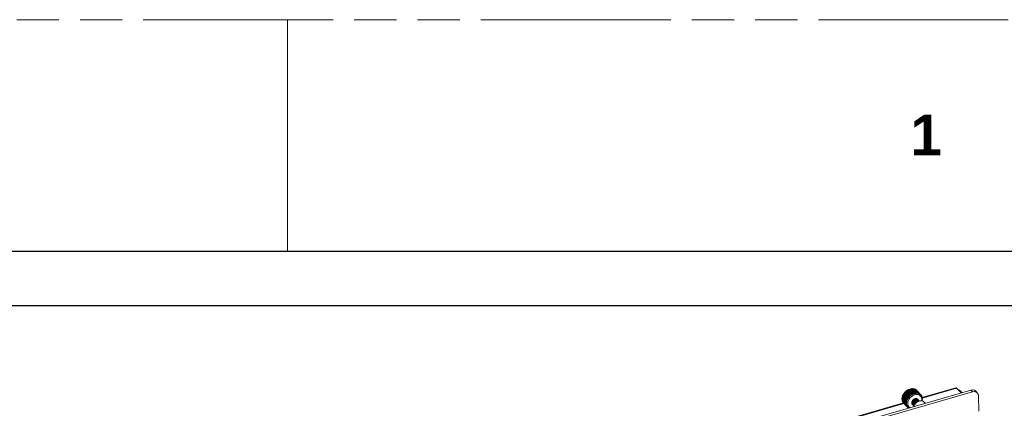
# Model space of a CAD drawing. Header units: millimetres. Extents: x 3925 to 5043, y -86 to 778.
# Tile 438 of 439: x 4873 to 4981, y 735 to 778. Entities that reach past the tile are written whole.
import ezdxf

# ---------------------------------------------------------------- set-up
doc = ezdxf.new("R2010")
doc.units = ezdxf.units.MM
doc.header["$LTSCALE"] = 46.255
doc.linetypes.add('PHANTOM', pattern=[0.8, 0.45, -0.05, 0.1, -0.05, 0.1, -0.05])
doc.layers.get('0').update_dxf_attribs({"linetype": 'CONTINUOUS'})
doc.layers.add('H30K-FOG-FILDXF_CONTINUOUS_LINE', color=7, linetype='CONTINUOUS')
doc.layers.add('SW3DPS-52-39DXF_CONTINUOUS_LINE', color=7, linetype='CONTINUOUS')
doc.styles.add('SLDTEXTSTYLE0', font='arialbd.ttf', dxfattribs={"height": 5.5})

msp = doc.modelspace()

# ---------------------------------------------------------------- linework, layer by layer
at = {"color": 7, "linetype": 'PHANTOM', "lineweight": 0}
msp.add_line((3924.9114, 777.5606), (5042.5114, 777.5606), dxfattribs=at)
at = {"color": 7, "linetype": 'Continuous', "lineweight": 0}
msp.add_line((4902.8114, 777.5606), (4902.8114, 752.1606), dxfattribs=at)
at = {"color": 7, "linetype": 'Continuous', "lineweight": 30}
msp.add_line((3937.6114, 752.1606), (5029.8114, 752.1606), dxfattribs=at)
msp.add_lwpolyline([(4777.2128, 746.2015), (4995.7083, 746.2015), (4995.7083, 660.161), (4777.2128, 660.161)], close=True)
at = {"layer": 'H30K-FOG-FILDXF_CONTINUOUS_LINE', "color": 7, "linetype": 'Continuous', "lineweight": 0}
for p, q in [((4977.7202, 736.9366), (4908.6027, 716.9592)), ((4977.8929, 736.7585), (4908.7755, 716.7811)), ((4976.1698, 737.1287), (4972.3974, 736.0383)), ((4976.0696, 737.1732), (4972.4005, 736.1127)), ((4976.6548, 736.6286), (4976.1698, 737.1287)), ((4976.5069, 736.8881), (4976.4258, 736.8647)), ((4976.5069, 736.8881), (4976.7358, 736.6521)), ((4977.7202, 736.9366), (4977.8929, 736.7585)), ((4978.099, 736.7871), (4977.8929, 736.7585)), ((4978.2665, 736.8274), (4978.4393, 736.6493)), ((4978.5879, 734.6358), (4978.5666, 736.3195)), ((4970.3469, 735.5191), (4943.9995, 727.9038)), ((4970.4, 735.461), (4944.0125, 727.8341))]:
    msp.add_line(p, q, dxfattribs=at)
for points in [[(4976.1698, 737.1287), (4976.104, 737.1728), (4976.0697, 737.173)], [(4976.5069, 736.8881), (4976.4154, 736.9489), (4976.3165, 736.9774)], [(4977.7202, 736.9366), (4977.9263, 736.9651), (4978.113, 736.9291), (4978.2665, 736.8274)], [(4978.4393, 736.6493), (4978.2857, 736.751), (4978.099, 736.7871)], [(4978.5666, 736.3195), (4978.5315, 736.5052), (4978.4393, 736.6493)]]:
    msp.add_lwpolyline(points, dxfattribs=at)
at = {"layer": 'SW3DPS-52-39DXF_CONTINUOUS_LINE', "color": 7, "linetype": 'Continuous', "lineweight": 0}
for p, q in [((4970.6506, 735.629), (4970.19, 736.1038)), ((4970.6594, 735.6755), (4970.1989, 736.1503)), ((4970.2185, 736.2264), (4970.2254, 736.2103)), ((4970.6791, 735.7516), (4970.2185, 736.2264)), ((4970.2254, 736.2103), (4970.7267, 735.6935)), ((4970.6943, 735.7983), (4970.2337, 736.2731)), ((4970.724, 735.8739), (4970.2634, 736.3487)), ((4970.2636, 736.3276), (4970.7649, 735.8108)), ((4970.7453, 735.9198), (4970.2847, 736.3947)), ((4970.317, 736.4429), (4970.8183, 735.9261)), ((4970.7846, 735.9935), (4970.324, 736.4684)), ((4970.8115, 736.0378), (4970.3509, 736.5126)), ((4970.3845, 736.5542), (4970.8858, 736.0374)), ((4970.8596, 736.1081), (4970.399, 736.583)), ((4970.8916, 736.1499), (4970.431, 736.6248)), ((4970.4649, 736.6592), (4970.9662, 736.1424)), ((4970.9476, 736.2155), (4970.487, 736.6903)), ((4970.9841, 736.254), (4970.5235, 736.7288)), ((4970.5567, 736.7558), (4971.058, 736.239)), ((4971.0469, 736.3135), (4970.5863, 736.7884)), ((4971.0872, 736.3479), (4970.6266, 736.8228)), ((4970.6579, 736.8423), (4971.1592, 736.3255)), ((4971.1555, 736.4003), (4970.6949, 736.8751)), ((4971.1988, 736.43), (4970.7382, 736.9048)), ((4970.7667, 736.9169), (4971.268, 736.4001)), ((4971.2713, 736.4742), (4970.8107, 736.949)), ((4971.3168, 736.4985), (4970.8562, 736.9734)), ((4970.8858, 736.0374), (4970.8596, 736.1081)), ((4970.8809, 736.9781), (4971.3822, 736.4613)), ((4970.9349, 737.0099), (4970.9315, 737.0085)), ((4971.3921, 736.5336), (4970.9315, 737.0085)), ((4970.9724, 736.9713), (4970.9349, 737.0099)), ((4970.9662, 736.1424), (4970.9476, 736.2155)), ((4971.0561, 736.9652), (4971.0157, 736.9885)), ((4971.4388, 736.5522), (4971.0157, 736.9885)), ((4971.0923, 737.0138), (4971.0561, 736.9652)), ((4971.0561, 736.9652), (4971.4997, 736.508)), ((4971.0872, 736.3479), (4971.1592, 736.3255)), ((4971.5155, 736.5776), (4971.0923, 737.0138)), ((4971.1518, 737.0698), (4971.1051, 737.0304)), ((4971.1054, 737.0174), (4971.1051, 737.0304)), ((4971.1745, 736.9965), (4971.1394, 737.0263)), ((4971.5626, 736.59), (4971.1394, 737.0263)), ((4971.1785, 737.08), (4971.1518, 737.0698)), ((4971.1981, 737.0221), (4971.1518, 737.0698)), ((4971.1981, 737.0221), (4971.1745, 736.9965)), ((4971.1745, 736.9965), (4971.618, 736.5393)), ((4971.6391, 736.6052), (4971.1785, 737.08)), ((4971.1988, 736.43), (4971.268, 736.4001)), ((4971.6857, 736.6112), (4971.2251, 737.0861)), ((4971.7606, 736.6158), (4971.3, 737.0906)), ((4971.3168, 736.4985), (4971.3822, 736.4613)), ((4971.8057, 736.6154), (4971.3451, 737.0902)), ((4971.8774, 736.6093), (4971.4169, 737.0842)), ((4971.4388, 736.5522), (4971.4997, 736.508)), ((4971.9202, 736.6024), (4971.4596, 737.0772)), ((4971.5269, 737.0607), (4971.4805, 737.0557)), ((4971.4997, 736.508), (4971.5124, 736.5636)), ((4971.5124, 736.5636), (4971.5155, 736.5776)), ((4971.9875, 736.5859), (4971.5269, 737.0607)), ((4971.5626, 736.59), (4971.618, 736.5393)), ((4972.0271, 736.5726), (4971.5665, 737.0474)), ((4971.628, 737.0207), (4971.5929, 737.0201)), ((4972.0886, 736.5458), (4971.628, 737.0207)), ((4972.1243, 736.5264), (4971.6637, 737.0013)), ((4971.6857, 736.6112), (4971.735, 736.5545)), ((4971.7181, 736.9649), (4971.6973, 736.9665)), ((4972.1787, 736.49), (4971.7181, 736.9649)), ((4972.2098, 736.4649), (4971.7492, 736.9397)), ((4971.7956, 736.8944), (4971.7926, 736.8949)), ((4972.2562, 736.4196), (4971.7956, 736.8944)), ((4971.8057, 736.6154), (4971.8483, 736.5534)), ((4971.9202, 736.6024), (4971.9557, 736.536)), ((4972.0271, 736.5726), (4972.0552, 736.5026)), ((4972.1243, 736.5264), (4972.1448, 736.4538)), ((4972.282, 736.3892), (4972.2876, 736.3144)), ((4972.3194, 736.3358), (4972.2832, 736.3731)), ((4972.3389, 736.2696), (4972.3379, 736.2264)), ((4972.3395, 736.3008), (4972.3389, 736.2696)), ((4972.3673, 736.2403), (4972.3389, 736.2696)), ((4972.3764, 736.1581), (4972.3729, 736.1285)), ((4972.3812, 736.2014), (4972.3764, 736.1581)), ((4972.3987, 736.1351), (4972.3764, 736.1581)), ((4970.6392, 735.5084), (4970.1786, 735.9833)), ((4970.6408, 735.4358), (4970.1802, 735.9106)), ((4970.6415, 735.5539), (4970.1809, 736.0287)), ((4970.6451, 735.3923), (4970.1845, 735.8672)), ((4970.2044, 735.8467), (4970.1968, 735.7984)), ((4970.6574, 735.3236), (4970.1968, 735.7984)), ((4970.6681, 735.2829), (4970.2075, 735.7577)), ((4970.2326, 735.7318), (4970.2302, 735.6942)), ((4970.6908, 735.2194), (4970.2302, 735.6942)), ((4970.7079, 735.1823), (4970.2473, 735.6571)), ((4970.2792, 735.6241), (4970.2799, 735.6001)), ((4970.7405, 735.1252), (4970.2799, 735.6001)), ((4970.7635, 735.0925), (4970.3029, 735.5673)), ((4970.3441, 735.5249), (4970.345, 735.5178)), ((4970.345, 735.5178), (4970.8088, 735.0396)), ((4970.6988, 735.4626), (4970.6392, 735.5084)), ((4970.7095, 735.3533), (4970.6451, 735.3923)), ((4970.7046, 735.5767), (4970.6506, 735.629)), ((4970.7365, 735.2511), (4970.6681, 735.2829)), ((4970.7267, 735.6935), (4970.6791, 735.7516)), ((4970.7793, 735.158), (4970.7079, 735.1823)), ((4970.7649, 735.8108), (4970.724, 735.8739)), ((4970.837, 735.0757), (4970.7635, 735.0925)), ((4970.8183, 735.9261), (4970.7846, 735.9935)), ((4971.298, 735.3889), (4971.2758, 735.4316)), ((4971.2831, 735.5082), (4971.2831, 735.5086)), ((4971.3239, 735.3566), (4971.298, 735.3889)), ((4971.3096, 735.3728), (4971.3241, 735.3564)), ((4971.3166, 735.3756), (4971.3417, 735.3392)), ((4971.3241, 735.3564), (4971.3239, 735.3566)), ((4971.3532, 735.3264), (4971.3271, 735.359)), ((4971.3417, 735.3392), (4971.3534, 735.3261)), ((4971.3466, 735.5089), (4971.3464, 735.5076)), ((4971.3494, 735.4734), (4971.3466, 735.5091)), ((4971.3534, 735.3261), (4971.3532, 735.3264)), ((4971.3938, 735.376), (4971.3732, 735.4046)), ((4971.3965, 735.3795), (4971.3856, 735.3874)), ((4971.3964, 735.3786), (4971.3871, 735.3863)), ((4971.3962, 735.3733), (4971.3938, 735.376)), ((4971.453, 735.2237), (4971.427, 735.2602)), ((4971.4437, 735.2347), (4971.4581, 735.2183)), ((4971.4579, 735.2185), (4971.453, 735.2237)), ((4971.4581, 735.2183), (4971.4579, 735.2185)), ((4971.4591, 735.3805), (4971.4625, 735.4235)), ((4971.4603, 735.3953), (4971.4661, 735.3939)), ((4971.4747, 735.3484), (4971.4622, 735.3509)), ((4971.4758, 735.3454), (4971.4625, 735.349)), ((4971.4639, 735.4113), (4971.466, 735.4377)), ((4971.509, 735.2574), (4971.5034, 735.2628)), ((4971.5037, 735.2624), (4971.5034, 735.2628)), ((4971.5331, 735.8757), (4971.5643, 735.8931)), ((4971.5993, 735.9076), (4971.5422, 735.8813)), ((4971.6369, 736.0205), (4971.5828, 736.0091)), ((4971.6583, 735.9262), (4971.5993, 735.9076)), ((4971.7948, 735.9337), (4971.8511, 735.9248)), ((4971.8084, 736.0005), (4971.8535, 735.9777)), ((4971.8381, 735.9701), (4971.8831, 735.9472)), ((4971.8511, 735.9248), (4971.9032, 735.9069)), ((4971.8622, 735.8565), (4971.9027, 735.8361)), ((4971.8876, 735.8437), (4971.8975, 735.8206)), ((4971.8886, 735.8432), (4971.899, 735.8204)), ((4971.8972, 735.9421), (4971.8974, 735.9419)), ((4971.9087, 735.9294), (4971.8972, 735.9421)), ((4971.9027, 735.8361), (4971.9266, 735.8175)), ((4971.9032, 735.9069), (4971.9495, 735.8809)), ((4971.9079, 735.8321), (4971.9149, 735.8187)), ((4971.9104, 735.927), (4971.9087, 735.9294)), ((4971.9267, 735.9116), (4971.9111, 735.9265)), ((4971.9265, 735.9118), (4971.9267, 735.9116)), ((4971.9378, 735.8994), (4971.9265, 735.9118)), ((4971.9538, 735.8766), (4971.9378, 735.8994)), ((4971.9495, 735.8809), (4971.9894, 735.847)), ((4971.9896, 735.8468), (4971.9753, 735.8606)), ((4971.9827, 735.8033), (4972.033, 735.7824)), ((4971.9865, 735.7344), (4971.9939, 735.7283)), ((4971.9888, 735.7332), (4971.9894, 735.732)), ((4971.9894, 735.847), (4971.9896, 735.8468)), ((4972.0005, 735.8349), (4971.9894, 735.847)), ((4971.9894, 735.7363), (4971.9915, 735.7303)), ((4971.9939, 735.7283), (4972.0133, 735.7084)), ((4972.033, 735.7824), (4972.0778, 735.753)), ((4972.0778, 735.753), (4972.0961, 735.7363)), ((4972.3803, 735.7948), (4972.3905, 735.7816)), ((4972.3955, 736.0403), (4972.3919, 736.0226)), ((4972.4043, 735.9436), (4972.3943, 735.9106)), ((4972.3943, 735.9106), (4972.4104, 735.9034)), ((4972.4063, 736.0929), (4972.3955, 736.0403)), ((4972.4132, 736.022), (4972.3955, 736.0403)), ((4972.4104, 735.9034), (4972.3965, 735.9178)), ((4972.4142, 735.9775), (4972.4043, 735.9436)), ((4972.7213, 735.4917), (4972.5836, 735.6336)), ((4970.8464, 735.0136), (4970.8341, 735.0152)), ((4970.9086, 735.0058), (4970.8464, 735.0136)), ((4970.8846, 734.9742), (4970.8464, 735.0136)), ((4970.8846, 734.9742), (4970.8982, 734.9648))]:
    msp.add_line(p, q, dxfattribs=at)
for points in [[(4970.1989, 736.1503), (4970.1941, 736.127), (4970.19, 736.1038)], [(4970.2254, 736.2103), (4970.2122, 736.1808), (4970.1989, 736.1503)], [(4970.2337, 736.2731), (4970.2258, 736.2498), (4970.2185, 736.2264)], [(4970.2636, 736.3276), (4970.2487, 736.3007), (4970.2337, 736.2731)], [(4970.2847, 736.3947), (4970.2738, 736.3718), (4970.2634, 736.3487)], [(4970.2634, 736.3487), (4970.2634, 736.3381), (4970.2636, 736.3276)], [(4970.317, 736.4429), (4970.3009, 736.4192), (4970.2847, 736.3947)], [(4970.324, 736.4684), (4970.3203, 736.4556), (4970.317, 736.4429)], [(4970.3509, 736.5126), (4970.3372, 736.4906), (4970.324, 736.4684)], [(4970.3845, 736.5542), (4970.3678, 736.5338), (4970.3509, 736.5126)], [(4970.399, 736.583), (4970.3916, 736.5685), (4970.3845, 736.5542)], [(4970.431, 736.6248), (4970.4148, 736.604), (4970.399, 736.583)], [(4970.4649, 736.6592), (4970.4481, 736.6423), (4970.431, 736.6248)], [(4970.487, 736.6903), (4970.4757, 736.6747), (4970.4649, 736.6592)], [(4970.5235, 736.7288), (4970.5051, 736.7097), (4970.487, 736.6903)], [(4970.5567, 736.7558), (4970.5402, 736.7426), (4970.5235, 736.7288)], [(4970.5863, 736.7884), (4970.5712, 736.772), (4970.5567, 736.7558)], [(4970.6266, 736.8228), (4970.6062, 736.8058), (4970.5863, 736.7884)], [(4970.6579, 736.8423), (4970.6423, 736.8328), (4970.6266, 736.8228)], [(4970.6949, 736.8751), (4970.6761, 736.8586), (4970.6579, 736.8423)], [(4970.7382, 736.9048), (4970.7164, 736.8902), (4970.6949, 736.8751)], [(4970.7667, 736.9169), (4970.7525, 736.911), (4970.7382, 736.9048)], [(4970.8107, 736.949), (4970.7883, 736.9329), (4970.7667, 736.9169)], [(4971.568, 736.4111), (4971.4404, 736.3631), (4971.3167, 736.2963), (4971.2004, 736.2126), (4971.0945, 736.1144), (4971.0019, 736.0041), (4970.9253, 735.8849), (4970.8666, 735.7601), (4970.8275, 735.6329), (4970.809, 735.507), (4970.8117, 735.3856), (4970.8354, 735.2722), (4970.8796, 735.1699), (4970.943, 735.0813), (4971.0239, 735.009), (4971.0332, 735.0038)], [(4970.8562, 736.9734), (4970.8333, 736.9614), (4970.8107, 736.949)], [(4970.8809, 736.9781), (4970.8686, 736.9759), (4970.8562, 736.9734)], [(4970.8916, 736.1499), (4970.8754, 736.1292), (4970.8596, 736.1081)], [(4970.9315, 737.0085), (4970.9058, 736.9932), (4970.8809, 736.9781)], [(4970.8916, 736.1499), (4970.9295, 736.146), (4970.9662, 736.1424)], [(4970.9841, 736.254), (4970.9657, 736.2349), (4970.9476, 736.2155)], [(4970.9724, 736.9713), (4970.994, 736.9801), (4971.0157, 736.9885)], [(4970.9841, 736.254), (4971.0216, 736.2463), (4971.058, 736.239)], [(4971.0872, 736.3479), (4971.0668, 736.3309), (4971.0469, 736.3135)], [(4971.058, 736.239), (4971.0526, 736.2758), (4971.0469, 736.3135)], [(4971.0923, 737.0138), (4971.1159, 737.0203), (4971.1394, 737.0263)], [(4971.1988, 736.43), (4971.177, 736.4154), (4971.1555, 736.4003)], [(4971.1592, 736.3255), (4971.1575, 736.3624), (4971.1555, 736.4003)], [(4971.2251, 737.0861), (4971.2019, 737.0833), (4971.1785, 737.08)], [(4971.3, 737.0906), (4971.2663, 737.081), (4971.2381, 737.0726)], [(4971.268, 736.4001), (4971.2697, 736.4366), (4971.2713, 736.4742)], [(4971.3168, 736.4985), (4971.2939, 736.4866), (4971.2713, 736.4742)], [(4971.3451, 737.0902), (4971.3226, 737.0907), (4971.3, 737.0906)], [(4971.4169, 737.0842), (4971.3814, 737.0772), (4971.3616, 737.0732)], [(4971.3822, 736.4613), (4971.3872, 736.497), (4971.3921, 736.5336)], [(4971.4388, 736.5522), (4971.4154, 736.5432), (4971.3921, 736.5336)], [(4971.4596, 737.0772), (4971.4384, 737.081), (4971.4169, 737.0842)], [(4971.5626, 736.59), (4971.5391, 736.5841), (4971.5155, 736.5776)], [(4971.5665, 737.0474), (4971.5469, 737.0543), (4971.5269, 737.0607)], [(4972.3457, 735.7531), (4972.3594, 735.846), (4972.3567, 735.9674), (4972.3329, 736.0808), (4972.2887, 736.1831), (4972.2254, 736.2717), (4972.1445, 736.344), (4972.0483, 736.3981), (4971.9395, 736.4325), (4971.821, 736.4463), (4971.696, 736.4391), (4971.568, 736.4111)], [(4971.618, 736.5393), (4971.6285, 736.5718), (4971.6391, 736.6052)], [(4971.6637, 737.0013), (4971.646, 737.0112), (4971.628, 737.0207)], [(4971.6857, 736.6112), (4971.6625, 736.6085), (4971.6391, 736.6052)], [(4971.7492, 736.9397), (4971.7339, 736.9526), (4971.7181, 736.9649)], [(4971.735, 736.5545), (4971.7477, 736.5847), (4971.7606, 736.6158)], [(4971.8057, 736.6154), (4971.7832, 736.6159), (4971.7606, 736.6158)], [(4971.8483, 736.5534), (4971.8628, 736.5809), (4971.8774, 736.6093)], [(4971.9202, 736.6024), (4971.899, 736.6062), (4971.8774, 736.6093)], [(4971.9557, 736.536), (4971.9715, 736.5605), (4971.9875, 736.5859)], [(4972.0271, 736.5726), (4972.0075, 736.5795), (4971.9875, 736.5859)], [(4972.0552, 736.5026), (4972.0718, 736.5238), (4972.0886, 736.5458)], [(4972.1243, 736.5264), (4972.1066, 736.5364), (4972.0886, 736.5458)], [(4972.1448, 736.4538), (4972.1617, 736.4716), (4972.1787, 736.49)], [(4972.2098, 736.4649), (4972.1945, 736.4777), (4972.1787, 736.49)], [(4972.2098, 736.4649), (4972.2164, 736.4273), (4972.2228, 736.3907)], [(4972.2228, 736.3907), (4972.2394, 736.4049), (4972.2562, 736.4196)], [(4972.282, 736.3892), (4972.2694, 736.4046), (4972.2562, 736.4196)], [(4972.2876, 736.3144), (4972.3034, 736.3249), (4972.3194, 736.3358)], [(4972.3395, 736.3008), (4972.3298, 736.3185), (4972.3194, 736.3358)], [(4972.3379, 736.2264), (4972.3525, 736.2332), (4972.3673, 736.2403)], [(4972.3812, 736.2014), (4972.3745, 736.221), (4972.3673, 736.2403)], [(4972.3729, 736.1285), (4972.3858, 736.1317), (4972.3987, 736.1351)], [(4972.4063, 736.0929), (4972.4028, 736.1141), (4972.3987, 736.1351)], [(4970.1809, 736.0287), (4970.1795, 736.0059), (4970.1786, 735.9833)], [(4970.1943, 735.9671), (4970.1888, 735.9455), (4970.1802, 735.9106)], [(4970.1802, 735.9106), (4970.182, 735.8888), (4970.1845, 735.8672)], [(4970.2024, 736.0911), (4970.1921, 736.0616), (4970.1809, 736.0287)], [(4970.1968, 735.7984), (4970.2018, 735.7779), (4970.2075, 735.7577)], [(4970.2302, 735.6942), (4970.2384, 735.6755), (4970.2473, 735.6571)], [(4970.2799, 735.6001), (4970.2912, 735.5835), (4970.3029, 735.5673)], [(4970.6415, 735.5539), (4970.6401, 735.5311), (4970.6392, 735.5084)], [(4970.6408, 735.4358), (4970.6702, 735.4492), (4970.6988, 735.4626)], [(4970.6408, 735.4358), (4970.6426, 735.414), (4970.6451, 735.3923)], [(4970.6415, 735.5539), (4970.6735, 735.5653), (4970.7046, 735.5767)], [(4970.6594, 735.6755), (4970.6547, 735.6522), (4970.6506, 735.629)], [(4970.6574, 735.3236), (4970.6838, 735.3385), (4970.7095, 735.3533)], [(4970.6574, 735.3236), (4970.6624, 735.3031), (4970.6681, 735.2829)], [(4970.6594, 735.6755), (4970.6936, 735.6845), (4970.7267, 735.6935)], [(4970.6943, 735.7983), (4970.6864, 735.7749), (4970.6791, 735.7516)], [(4970.6908, 735.2194), (4970.714, 735.2353), (4970.7365, 735.2511)], [(4970.6908, 735.2194), (4970.699, 735.2007), (4970.7079, 735.1823)], [(4970.6943, 735.7983), (4970.7301, 735.8045), (4970.7649, 735.8108)], [(4970.7453, 735.9198), (4970.7344, 735.8969), (4970.724, 735.8739)], [(4970.7405, 735.1252), (4970.7602, 735.1417), (4970.7793, 735.158)], [(4970.7405, 735.1252), (4970.7518, 735.1086), (4970.7635, 735.0925)], [(4970.7453, 735.9198), (4970.7823, 735.9229), (4970.8183, 735.9261)], [(4970.8115, 736.0378), (4970.7978, 736.0158), (4970.7846, 735.9935)], [(4970.8056, 735.043), (4970.8216, 735.0594), (4970.837, 735.0757)], [(4970.8088, 735.0396), (4970.8196, 735.0288), (4970.8341, 735.0152)], [(4970.8115, 736.0378), (4970.8492, 736.0375), (4970.8858, 736.0374)], [(4971.5976, 735.9745), (4971.5395, 735.9516), (4971.4836, 735.9207), (4971.4313, 735.8826), (4971.3838, 735.8383), (4971.3424, 735.7889), (4971.308, 735.7356), (4971.2814, 735.6797), (4971.2635, 735.6227), (4971.2547, 735.5661), (4971.2552, 735.5114), (4971.2648, 735.4601), (4971.2831, 735.4136), (4971.3096, 735.3728)], [(4971.2758, 735.4316), (4971.2622, 735.4793), (4971.2573, 735.531), (4971.2614, 735.5852), (4971.2743, 735.6407), (4971.2958, 735.6964), (4971.3254, 735.7506), (4971.3624, 735.802), (4971.4057, 735.8491), (4971.4545, 735.891), (4971.5074, 735.9265), (4971.5629, 735.9546)], [(4971.5422, 735.8813), (4971.4883, 735.8481), (4971.4388, 735.8088), (4971.3946, 735.7645), (4971.3567, 735.716), (4971.326, 735.6646), (4971.3031, 735.6115), (4971.2887, 735.5581), (4971.2831, 735.5086)], [(4971.2831, 735.5082), (4971.2869, 735.4627), (4971.2981, 735.4171), (4971.3166, 735.3756)], [(4971.2867, 735.5004), (4971.2837, 735.505), (4971.2831, 735.5082)], [(4971.2867, 735.5004), (4971.2928, 735.5527), (4971.3079, 735.6066), (4971.3318, 735.6605), (4971.3637, 735.7127)], [(4971.3259, 735.4928), (4971.3173, 735.4916), (4971.3086, 735.4918), (4971.3002, 735.4933), (4971.2922, 735.4963), (4971.2867, 735.5004)], [(4971.3271, 735.359), (4971.3051, 735.4015), (4971.2915, 735.449), (4971.2867, 735.5004)], [(4971.3239, 735.3566), (4971.3365, 735.3445), (4971.3395, 735.3423)], [(4971.3464, 735.5076), (4971.3441, 735.5025), (4971.3396, 735.4983), (4971.3335, 735.4951), (4971.3259, 735.4928)], [(4971.3466, 735.5089), (4971.3515, 735.5492), (4971.3639, 735.5933), (4971.3835, 735.6379), (4971.4099, 735.6815), (4971.4425, 735.723), (4971.4806, 735.7612), (4971.5234, 735.7953), (4971.5699, 735.8242), (4971.619, 735.8472), (4971.6695, 735.8636), (4971.7202, 735.873), (4971.7699, 735.875), (4971.8175, 735.8695), (4971.8622, 735.8565)], [(4971.3732, 735.4046), (4971.3583, 735.4374), (4971.3494, 735.4734)], [(4971.3532, 735.3264), (4971.3658, 735.3143), (4971.4035, 735.2869), (4971.4169, 735.2807)], [(4971.3557, 735.4479), (4971.374, 735.4301), (4971.3979, 735.4171)], [(4971.3637, 735.7127), (4971.4031, 735.7621), (4971.449, 735.8073), (4971.5004, 735.8471), (4971.5561, 735.8805), (4971.6148, 735.9065), (4971.6751, 735.9243)], [(4972.0963, 735.7363), (4972.0869, 735.7453), (4972.0437, 735.7771), (4971.9944, 735.8008), (4971.9402, 735.816), (4971.8823, 735.8222), (4971.822, 735.8193), (4971.7607, 735.8074), (4971.7003, 735.7867), (4971.6422, 735.7581), (4971.5878, 735.7223), (4971.5383, 735.6804), (4971.4948, 735.6335), (4971.4582, 735.5827), (4971.4294, 735.5293), (4971.4092, 735.4746), (4971.398, 735.4203), (4971.396, 735.3678), (4971.4033, 735.3185), (4971.4194, 735.2737), (4971.4437, 735.2347)], [(4971.4525, 735.733), (4971.4424, 735.7202), (4971.4168, 735.6725), (4971.4014, 735.6233), (4971.3969, 735.5749), (4971.4035, 735.5299), (4971.4177, 735.4976)], [(4971.427, 735.2602), (4971.4093, 735.3028), (4971.4003, 735.3503), (4971.4004, 735.4013), (4971.4096, 735.4546), (4971.4277, 735.5086), (4971.4543, 735.5621), (4971.489, 735.6137), (4971.531, 735.6621), (4971.5793, 735.7058), (4971.6324, 735.7435), (4971.6894, 735.7744), (4971.749, 735.7976), (4971.8096, 735.8125), (4971.8697, 735.8185), (4971.9279, 735.8154), (4971.9827, 735.8033)], [(4971.4579, 735.2185), (4971.4709, 735.2061), (4971.5067, 735.1811), (4971.5125, 735.1786)], [(4971.5037, 735.2624), (4971.4947, 735.2726), (4971.4753, 735.3039), (4971.4634, 735.3404), (4971.4591, 735.3805)], [(4971.4625, 735.4235), (4971.4735, 735.4682), (4971.492, 735.5135), (4971.5176, 735.558), (4971.5498, 735.6005), (4971.5877, 735.6399), (4971.6305, 735.6751), (4971.6773, 735.7051), (4971.7269, 735.7291), (4971.778, 735.7464), (4971.8294, 735.7564), (4971.8798, 735.7589), (4971.9282, 735.7537), (4971.9736, 735.7408)], [(4971.5099, 735.2824), (4971.4885, 735.3118), (4971.4707, 735.3589), (4971.4639, 735.4113)], [(4971.4846, 735.3221), (4971.4766, 735.3237), (4971.4676, 735.3276)], [(4971.4855, 735.3198), (4971.4804, 735.3209), (4971.468, 735.3262)], [(4971.5016, 735.1392), (4971.5176, 735.1968), (4971.5554, 735.2863), (4971.6052, 735.3729), (4971.6659, 735.4546), (4971.736, 735.5295), (4971.814, 735.5962), (4971.8982, 735.6529), (4971.9866, 735.6986), (4972.0774, 735.7321)], [(4972.0041, 735.705), (4971.9938, 735.7061), (4971.9335, 735.703), (4971.8725, 735.6909), (4971.8124, 735.6702), (4971.7545, 735.6417), (4971.7003, 735.606), (4971.6509, 735.5642), (4971.6075, 735.5173), (4971.5709, 735.4666), (4971.5421, 735.4131), (4971.5218, 735.3583), (4971.5106, 735.3038), (4971.5088, 735.2513), (4971.516, 735.2021), (4971.5178, 735.1973)], [(4971.5191, 735.2003), (4971.5169, 735.2073), (4971.5119, 735.2565), (4971.5161, 735.3088), (4971.5294, 735.3628), (4971.5515, 735.4169), (4971.5819, 735.4698), (4971.6199, 735.5199), (4971.6648, 735.5663), (4971.7154, 735.6074), (4971.7704, 735.6421), (4971.8287, 735.6697), (4971.8888, 735.6892), (4971.9492, 735.7001), (4971.9948, 735.7016)], [(4972.0012, 735.7039), (4971.9729, 735.7172), (4971.9217, 735.7278), (4971.8664, 735.7272), (4971.8091, 735.7155), (4971.7521, 735.6932), (4971.6974, 735.6611), (4971.6474, 735.6204), (4971.6037, 735.5727), (4971.5682, 735.5198), (4971.5422, 735.4639), (4971.5266, 735.4069), (4971.523, 735.3615)], [(4971.5629, 735.9546), (4971.6202, 735.975), (4971.6778, 735.9869), (4971.7342, 735.9901), (4971.7881, 735.9845), (4971.8381, 735.9701)], [(4971.5643, 735.8931), (4971.6133, 735.9129), (4971.6275, 735.9165)], [(4971.5828, 736.0091), (4971.5804, 736.0075), (4971.5783, 736.0035), (4971.5772, 735.9974), (4971.5774, 735.9899), (4971.5787, 735.9814), (4971.5811, 735.9727), (4971.5827, 735.9686)], [(4971.5809, 735.3306), (4971.5863, 735.3523), (4971.6048, 735.3975), (4971.6304, 735.4419), (4971.6625, 735.4844), (4971.7004, 735.5238), (4971.7433, 735.559), (4971.7902, 735.589), (4971.8369, 735.6116)], [(4971.5912, 736.0053), (4971.5871, 736.0085), (4971.5834, 736.0092)], [(4971.5912, 736.0053), (4971.6485, 736.0172), (4971.7047, 736.0204), (4971.7585, 736.0148), (4971.8084, 736.0005)], [(4971.6048, 735.9762), (4971.6025, 735.9845), (4971.5993, 735.9928), (4971.5954, 735.9999), (4971.5912, 736.0053)], [(4971.9111, 735.9265), (4971.8698, 735.9558), (4971.8225, 735.9772), (4971.7704, 735.9901), (4971.7147, 735.994), (4971.6566, 735.9888), (4971.5976, 735.9745)], [(4971.8974, 735.9419), (4971.8826, 735.9559), (4971.8428, 735.9847), (4971.7973, 736.006), (4971.7469, 736.0194), (4971.693, 736.0242), (4971.6369, 736.0205)], [(4971.7982, 735.815), (4971.7893, 735.8234), (4971.7534, 735.8461), (4971.7108, 735.8586), (4971.6636, 735.8602), (4971.6524, 735.8581)], [(4971.8325, 735.9312), (4971.7762, 735.9382), (4971.7177, 735.9365), (4971.6583, 735.9262)], [(4971.6751, 735.9243), (4971.7356, 735.9335), (4971.7948, 735.9337)], [(4971.9753, 735.8606), (4971.9332, 735.8919), (4971.8853, 735.9156), (4971.8325, 735.9312)], [(4971.8622, 735.8213), (4971.8566, 735.8425), (4971.8458, 735.8613)], [(4971.8535, 735.9777), (4971.8923, 735.947), (4971.8972, 735.9421)], [(4971.8831, 735.9472), (4971.9219, 735.9165), (4971.9265, 735.9118)], [(4971.9072, 735.8326), (4971.911, 735.8272), (4971.9146, 735.8188)], [(4971.9736, 735.7408), (4972.0147, 735.7203), (4972.0247, 735.7126)], [(4972.0366, 735.7805), (4972.0307, 735.7929), (4972.0005, 735.8349)], [(4972.0774, 735.7321), (4972.1685, 735.7527), (4972.2578, 735.7599), (4972.3434, 735.7537), (4972.4233, 735.734), (4972.4958, 735.7014), (4972.5592, 735.6567), (4972.5836, 735.6336)], [(4972.4049, 735.8573), (4972.3925, 735.8256), (4972.3803, 735.7948)], [(4972.381, 735.7444), (4972.3847, 735.7582), (4972.3905, 735.7816)], [(4972.3919, 736.0226), (4972.4025, 736.0222), (4972.4132, 736.022)], [(4972.4049, 735.8573), (4972.408, 735.8804), (4972.4104, 735.9034)], [(4972.4142, 735.9775), (4972.414, 735.9998), (4972.4132, 736.022)], [(4970.8846, 734.9742), (4970.8968, 734.9901), (4970.9086, 735.0058)]]:
    msp.add_lwpolyline(points, dxfattribs=at)

# ---------------------------------------------------------------- texts
at = {"color": 7, "linetype": 'Continuous', "lineweight": 0, "insert": (4971.1057, 767.1333), "char_height": 4.445, "attachment_point": 1, "style": 'SLDTEXTSTYLE0'}
msp.add_mtext('1', dxfattribs=at)

doc.saveas('drawing.dxf')
